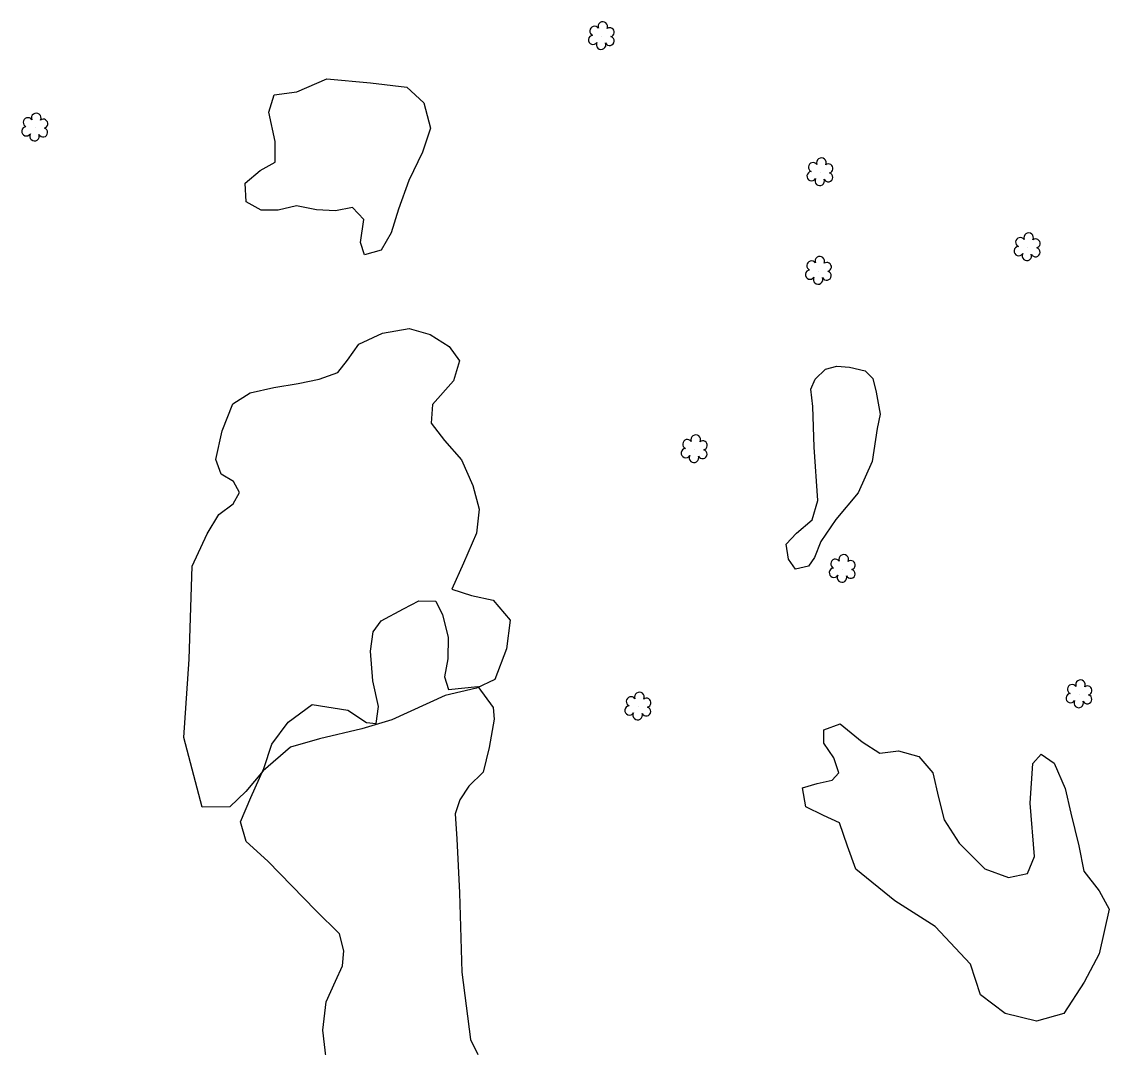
# Model space of a CAD drawing. Extents: x 3040896 to 3051146, y 687568 to 732976.
# Drawn here: x 3045319.6 to 3045543.4, y 718728.9 to 718939.8 of the extents above; entities that cross this region are included whole.
import ezdxf

# ---------------------------------------------------------------- set-up
doc = ezdxf.new("R2010")
doc.units = 0
for name, color, linetype in [('Exist Other Culture Area Outline', 7, 'Continuous'), ('Exist Vegetation Hedge Row', 7, 'Continuous'), ('Exist Vegetation Shrub CELL', 7, 'Continuous')]:
    doc.layers.add(name, color=color, linetype=linetype)

msp = doc.modelspace()

# ---------------------------------------------------------------- linework, layer by layer
at = {"layer": 'Exist Other Culture Area Outline'}
for points in [[(3045495.64, 718856.17), (3045494.56, 718849.36), (3045491.67, 718842.93), (3045487.07, 718837.46), (3045484.05, 718832.9), (3045482.7, 718829.64), (3045481.49, 718827.81), (3045478.79, 718827.22), (3045477.37, 718829.31), (3045476.9, 718832.34), (3045478.98, 718834.6), (3045482.23, 718837.34), (3045483.43, 718841.34), (3045482.64, 718852.3), (3045482.36, 718860.65), (3045481.96, 718864.22), (3045482.87, 718866.27), (3045484.96, 718868.36), (3045487.33, 718869), (3045489.93, 718868.76), (3045493.13, 718868.02), (3045494.74, 718866.41), (3045495.38, 718863.66), (3045496.23, 718859.13), (3045495.64, 718856.17)], [(3045382.71, 718722.4), (3045381.53, 718732.43), (3045382.22, 718738.27), (3045384.15, 718742.48), (3045385.62, 718745.63), (3045385.89, 718748.7), (3045384.99, 718752.25), (3045380.15, 718757.04), (3045370.27, 718767.16), (3045365.79, 718771.23), (3045364.63, 718775.25), (3045366.73, 718780.28), (3045369.43, 718786.2), (3045371.03, 718791.25), (3045374.4, 718795.76), (3045379.34, 718799.37), (3045386.67, 718798.25), (3045390.54, 718795.66), (3045392.51, 718795.49), (3045393.04, 718798.97), (3045391.82, 718804.25), (3045391.37, 718810.39), (3045391.94, 718814.36), (3045393.54, 718816.57), (3045398.12, 718819.05), (3045401.34, 718820.72), (3045404.79, 718820.67), (3045406.2, 718817.8), (3045407.35, 718813.25), (3045407.27, 718808.81), (3045406.61, 718805.07), (3045407.41, 718802.47), (3045413.42, 718803.1), (3045416.61, 718798.78), (3045416.83, 718796.34), (3045415.78, 718790.57), (3045414.55, 718785.45), (3045411.63, 718782.57), (3045409.73, 718779.75), (3045408.81, 718776.88), (3045409.14, 718771.75), (3045409.68, 718760.63), (3045410.13, 718744.35), (3045411.94, 718730.52), (3045413.42, 718727.44)]]:
    msp.add_lwpolyline(points, dxfattribs=at)
at = {"layer": 'Exist Vegetation Hedge Row'}
for points in [[(3045376.24, 718925.39), (3045382.35, 718928.05), (3045391.38, 718927.22), (3045398.84, 718926.34), (3045402.37, 718923.13), (3045403.71, 718917.92), (3045402.07, 718913.01), (3045399.27, 718907.19), (3045397.14, 718901.27), (3045395.61, 718896.39), (3045393.53, 718892.85), (3045390.15, 718891.9), (3045389.29, 718894.4), (3045390.02, 718899.17), (3045387.67, 718901.6), (3045384.16, 718900.9), (3045380.28, 718901.13), (3045376.12, 718901.95), (3045372.35, 718901.08), (3045368.88, 718901.06), (3045365.78, 718902.75), (3045365.59, 718906.6), (3045368.66, 718909.2), (3045371.73, 718910.95), (3045371.74, 718915.15), (3045370.48, 718921.18), (3045371.55, 718924.8), (3045376.24, 718925.39)], [(3045354.05, 718808.72), (3045354.67, 718827.85), (3045357.74, 718834.46), (3045360.14, 718838.45), (3045363.11, 718840.65), (3045364.44, 718843), (3045363.21, 718845.27), (3045360.64, 718846.78), (3045359.52, 718849.8), (3045360.85, 718855.66), (3045363.03, 718861.23), (3045366.64, 718863.47), (3045371.46, 718864.59), (3045376.46, 718865.4), (3045380.82, 718866.29), (3045384.62, 718867.68), (3045386.61, 718870.24), (3045388.94, 718873.47), (3045393.81, 718875.74), (3045399.29, 718876.69), (3045403.61, 718875.46), (3045407.52, 718873.04), (3045409.69, 718870.07), (3045408.41, 718865.97), (3045404.12, 718861.07), (3045403.83, 718857.22), (3045406.62, 718853.68), (3045410.11, 718849.72), (3045412.42, 718844.41), (3045413.72, 718839.54), (3045413.14, 718834.6), (3045410.51, 718828.48), (3045408.11, 718823.13), (3045412.12, 718821.79), (3045416.58, 718820.83), (3045420.1, 718816.72), (3045419.36, 718810.84), (3045416.97, 718804.51), (3045413.16, 718802.78), (3045406.75, 718801.27), (3045395.75, 718796.21), (3045389.59, 718794.37), (3045380.84, 718792.32), (3045374.88, 718790.63), (3045369.3, 718785.74), (3045365.74, 718781.52), (3045362.4, 718778.36), (3045356.75, 718778.28), (3045352.94, 718792.6), (3045354.05, 718808.72)], [(3045514.81, 718745.98), (3045507.54, 718753.76), (3045499.22, 718758.98), (3045491.24, 718765.53), (3045489.48, 718770.27), (3045487.85, 718775.07), (3045484.6, 718776.54), (3045480.93, 718778.33), (3045480.25, 718782.25), (3045483.27, 718783.17), (3045486.33, 718783.84), (3045487.72, 718785.36), (3045486.68, 718788.41), (3045484.62, 718791.41), (3045484.65, 718794.17), (3045487.98, 718795.44), (3045492.52, 718791.71), (3045496.16, 718789.36), (3045500.02, 718789.86), (3045504.15, 718788.67), (3045507.06, 718785.35), (3045508.24, 718780.25), (3045509.36, 718775.69), (3045512.45, 718770.86), (3045517.73, 718765.56), (3045522.64, 718763.82), (3045526.57, 718764.66), (3045528.01, 718768.16), (3045527.09, 718779.12), (3045527.66, 718787.26), (3045529.36, 718789.18), (3045532.04, 718787.32), (3045534.28, 718782.14), (3045535.47, 718777.04), (3045537.07, 718770.29), (3045538.16, 718765.12), (3045541.26, 718761.1), (3045543.36, 718757.3), (3045541.29, 718748.14), (3045538.23, 718742.26), (3045533.99, 718735.87), (3045528.4, 718734.29), (3045521.93, 718735.85), (3045516.88, 718739.71), (3045514.81, 718745.98)]]:
    msp.add_lwpolyline(points, dxfattribs=at)
at = {"layer": 'Exist Vegetation Shrub CELL'}
for p, q in [((3045438.94, 718936.78), (3045438.94, 718936.78)), ((3045322.37, 718917.97), (3045322.37, 718917.97)), ((3045483.91, 718908.76), (3045483.91, 718908.76)), ((3045526.54, 718893.34), (3045526.54, 718893.34)), ((3045483.59, 718888.51), (3045483.59, 718888.51)), ((3045458.04, 718851.82), (3045458.04, 718851.82)), ((3045488.5, 718827.2), (3045488.5, 718827.2)), ((3045537.21, 718801.4), (3045537.21, 718801.4)), ((3045446.45, 718798.89), (3045446.45, 718798.89))]:
    msp.add_line(p, q, dxfattribs=at)
for centre, radius, start, end in [((3045439.17, 718938.82), 0.99, 334.8391, 200.4717), ((3045437.45, 718937.9), 0.968, 35.8908, 245.4216), ((3045440.61, 718937.65), 0.929, 284.4567, 126.0861), ((3045437.14, 718936.07), 0.955, 95.1099, 327.9534), ((3045438.81, 718935.09), 0.984, 151.2797, 21.387), ((3045440.57, 718935.85), 0.937, 204.9913, 73.4601), ((3045320.88, 718919.1), 0.968, 35.8908, 245.4216), ((3045322.59, 718920.01), 0.99, 334.8391, 200.4717), ((3045324.04, 718918.84), 0.929, 284.4567, 126.0861), ((3045320.57, 718917.27), 0.955, 95.1099, 327.9534), ((3045324, 718917.04), 0.937, 204.9913, 73.4601), ((3045322.24, 718916.29), 0.984, 151.2797, 21.387), ((3045482.43, 718909.89), 0.968, 35.8908, 245.4216), ((3045484.14, 718910.8), 0.99, 334.8391, 200.4717), ((3045485.59, 718909.63), 0.929, 284.4567, 126.0861), ((3045482.11, 718908.06), 0.955, 95.1099, 327.9534), ((3045485.55, 718907.83), 0.937, 204.9913, 73.4601), ((3045483.79, 718907.08), 0.984, 151.2797, 21.387), ((3045525.06, 718894.47), 0.968, 35.8908, 245.4216), ((3045526.77, 718895.38), 0.99, 334.8391, 200.4717), ((3045528.21, 718894.21), 0.929, 284.4567, 126.0861), ((3045524.74, 718892.64), 0.955, 95.1099, 327.9534), ((3045528.18, 718892.41), 0.937, 204.9913, 73.4601), ((3045482.1, 718889.64), 0.968, 35.8908, 245.4216), ((3045483.82, 718890.55), 0.99, 334.8391, 200.4717), ((3045485.26, 718889.38), 0.929, 284.4567, 126.0861), ((3045526.41, 718891.66), 0.984, 151.2797, 21.387), ((3045481.79, 718887.8), 0.955, 95.1099, 327.9534), ((3045485.22, 718887.58), 0.937, 204.9913, 73.4601), ((3045483.46, 718886.82), 0.984, 151.2797, 21.387), ((3045458.27, 718853.86), 0.99, 334.8391, 200.4717), ((3045456.56, 718852.94), 0.968, 35.8908, 245.4216), ((3045459.71, 718852.69), 0.929, 284.4567, 126.0861), ((3045456.24, 718851.11), 0.955, 95.1099, 327.9534), ((3045457.91, 718850.13), 0.984, 151.2797, 21.387), ((3045459.68, 718850.89), 0.937, 204.9913, 73.4601), ((3045488.73, 718829.24), 0.99, 334.8391, 200.4717), ((3045487.02, 718828.33), 0.968, 35.8908, 245.4216), ((3045490.17, 718828.07), 0.929, 284.4567, 126.0861), ((3045486.7, 718826.49), 0.955, 95.1099, 327.9534), ((3045488.37, 718825.52), 0.984, 151.2797, 21.387), ((3045490.14, 718826.27), 0.937, 204.9913, 73.4601), ((3045535.72, 718802.53), 0.968, 35.8908, 245.4216), ((3045537.44, 718803.44), 0.99, 334.8391, 200.4717), ((3045538.88, 718802.27), 0.929, 284.4567, 126.0861), ((3045444.96, 718800.02), 0.968, 35.8908, 245.4216), ((3045446.68, 718800.93), 0.99, 334.8391, 200.4717), ((3045448.12, 718799.76), 0.929, 284.4567, 126.0861), ((3045535.41, 718800.7), 0.955, 95.1099, 327.9534), ((3045538.84, 718800.48), 0.937, 204.9913, 73.4601), ((3045444.65, 718798.18), 0.955, 95.1099, 327.9534), ((3045448.08, 718797.96), 0.937, 204.9913, 73.4601), ((3045537.08, 718799.72), 0.984, 151.2797, 21.387), ((3045446.32, 718797.21), 0.984, 151.2797, 21.387)]:
    msp.add_arc(centre, radius, start, end, dxfattribs=at)

doc.saveas('drawing.dxf')
